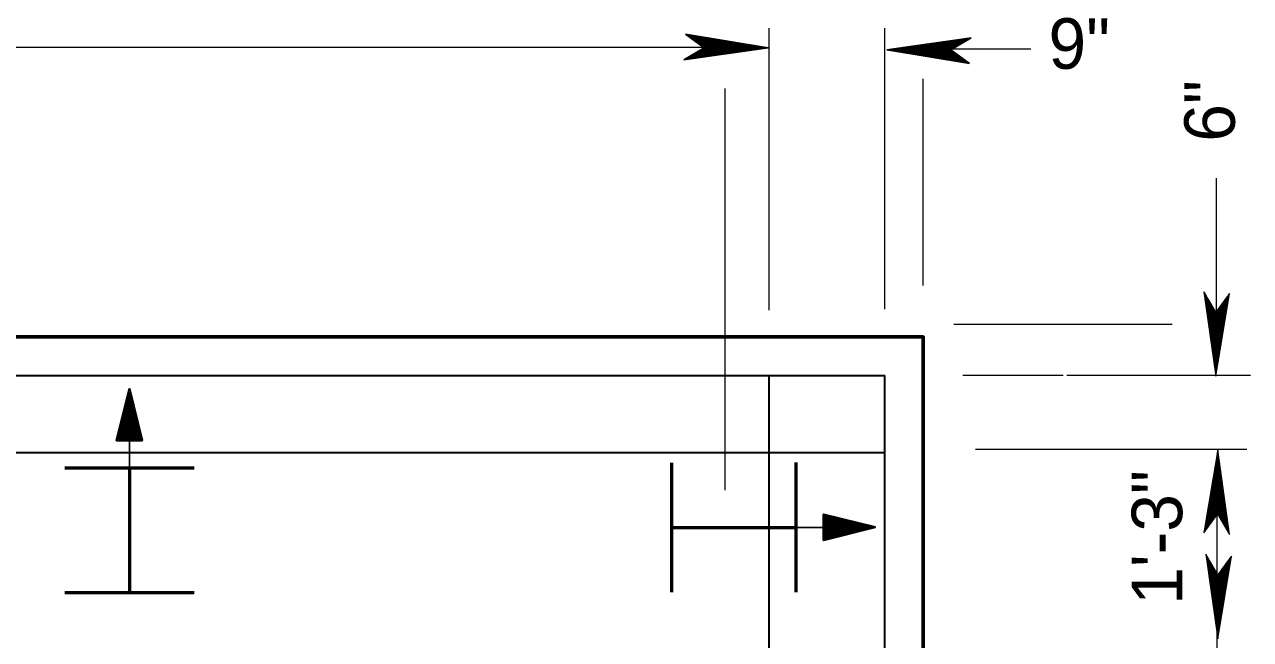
# Model space of a CAD drawing. Extents: x 144 to 252, y 360 to 425.
# Drawn here: x 174.95 to 182.9, y 415.91 to 419.9 of the extents above; entities that cross this region are included whole.
import ezdxf
from ezdxf.enums import TextEntityAlignment as Align

# ---------------------------------------------------------------- set-up
doc = ezdxf.new("R2010")
doc.units = 0
doc.header["$LTSCALE"] = 0.13
for name, color, linetype, lineweight in [('1', 7, 'Continuous', 40), ('10', 7, 'Continuous', 35), ('16', 7, 'Continuous', 13), ('3', 7, 'Continuous', 13), ('9', 7, 'Continuous', 25)]:
    doc.layers.add(name, color=color, linetype=linetype, lineweight=lineweight)

msp = doc.modelspace()

# ---------------------------------------------------------------- linework, layer by layer
at = {"layer": '1', "lineweight": 13}
for p, q in [((177.7937, 419.7488), (157.751, 419.7488)), ((179.6313, 419.7488), (177.7937, 419.7488)), ((181.4806, 419.7367), (180.6054, 419.7367)), ((180.7812, 418.8839), (180.7812, 419.52)), ((180.7812, 418.8839), (180.7812, 419.5191)), ((180.7812, 418.2039), (180.7812, 419.1526)), ((182.6839, 417.7364), (182.6839, 418.8997)), ((180.7812, 418.4539), (180.7812, 418.7794)), ((182.3962, 417.9522), (180.9795, 417.9522)), ((182.688, 417.681), (182.688, 417.9862)), ((181.6896, 417.621), (181.0377, 417.621)), ((182.9048, 417.621), (181.714, 417.621)), ((182.2066, 417.1399), (181.1214, 417.1399)), ((182.8819, 417.1399), (181.9332, 417.1399)), ((182.688, 412.7358), (182.688, 417.1045))]:
    msp.add_line(p, q, dxfattribs=at)
at = {"layer": '1', "lineweight": 35}
for p, q in [((168.8734, 417.6206), (180.5312, 417.6206)), ((179.7812, 412.1206), (179.7812, 417.6206)), ((180.5312, 412.1206), (180.5312, 417.6206)), ((168.8907, 417.1206), (180.5312, 417.1206))]:
    msp.add_line(p, q, dxfattribs=at)
at = {"layer": '1', "lineweight": 25}
for p, q in [((175.6308, 417.0209), (175.6308, 417.5209)), ((179.9575, 416.6351), (180.4575, 416.6351))]:
    msp.add_line(p, q, dxfattribs=at)
at = {"layer": '1', "lineweight": 53}
for p, q in [((175.2109, 417.0209), (176.0505, 417.0209)), ((175.6308, 417.0209), (175.6308, 416.2126)), ((179.1492, 416.2152), (179.1492, 417.0548)), ((179.9575, 416.2153), (179.9575, 417.0549)), ((179.1492, 416.6351), (179.9575, 416.6351)), ((175.211, 416.2126), (176.0506, 416.2126))]:
    msp.add_line(p, q, dxfattribs=at)
at = {"layer": '1', "lineweight": 60}
msp.add_lwpolyline([(156.7812, 417.8706), (180.7812, 417.8706), (180.7812, 411.8706), (156.7812, 411.8706)], close=True, dxfattribs=at)
at = {"layer": '10'}
for p, q in [((175.6303, 417.1987), (175.6303, 417.534)), ((175.5826, 417.1987), (175.5898, 417.3713)), ((175.6154, 417.3827), (175.6077, 417.1987)), ((175.6217, 417.3826), (175.614, 417.1987)), ((175.6203, 417.1987), (175.628, 417.3824)), ((175.6342, 417.3822), (175.6266, 417.1987)), ((180.1353, 416.6832), (180.3079, 416.676)), ((180.3192, 416.6504), (180.1353, 416.6581)), ((180.3192, 416.6441), (180.1353, 416.6518)), ((180.1353, 416.6455), (180.319, 416.6378)), ((180.3188, 416.6316), (180.1353, 416.6393)), ((180.1353, 416.6355), (180.4706, 416.6355))]:
    msp.add_line(p, q, dxfattribs=at)
for points in [[(175.7138, 417.1987), (175.5469, 417.1987), (175.6302, 417.534)], [(175.7138, 417.1987), (175.6302, 417.534), (175.7138, 417.1987)], [(180.1353, 416.552), (180.1353, 416.7189), (180.4706, 416.6356)], [(180.1353, 416.552), (180.4706, 416.6356), (180.1353, 416.552)]]:
    msp.add_lwpolyline(points, dxfattribs=at)
for points in [[(175.6302, 417.534), (175.7138, 417.1987), (175.5469, 417.1987), (175.7138, 417.1987)], [(180.4706, 416.6356), (180.1353, 416.552), (180.1353, 416.7189), (180.1353, 416.552)]]:
    msp.add_lwpolyline(points, close=True, dxfattribs=at)
at = {"layer": '3'}
for p, q in [((179.7812, 419.2763), (179.7812, 419.8732)), ((180.5312, 418.8903), (180.5312, 419.8732)), ((179.7759, 419.7458), (179.2382, 419.8351)), ((179.2382, 419.8351), (179.3607, 419.746)), ((179.7615, 419.7465), (179.2415, 419.8327)), ((179.7507, 419.7465), (179.2447, 419.8304)), ((179.7362, 419.7465), (179.249, 419.8272)), ((179.7235, 419.7465), (179.2527, 419.8246)), ((179.7122, 419.7465), (179.2561, 419.8222)), ((179.6977, 419.7465), (179.2603, 419.819)), ((179.685, 419.7465), (179.2641, 419.8162)), ((179.6712, 419.7465), (179.2682, 419.8133)), ((179.6574, 419.7465), (179.2722, 419.8103)), ((179.6442, 419.7465), (179.2762, 419.8075)), ((179.6302, 419.7465), (179.2802, 419.8045)), ((179.6177, 419.7465), (179.284, 419.8018)), ((179.6062, 419.7465), (179.2874, 419.7993)), ((179.5906, 419.7465), (179.292, 419.796)), ((179.5768, 419.7465), (179.2961, 419.793)), ((179.5588, 419.747), (179.3003, 419.7899)), ((179.5448, 419.747), (179.3045, 419.7869)), ((179.5317, 419.747), (179.3083, 419.7841)), ((179.5226, 419.7465), (179.3121, 419.7813)), ((179.5106, 419.7465), (179.3157, 419.7788)), ((179.4967, 419.7465), (179.3197, 419.7757)), ((181.0932, 419.8109), (180.5444, 419.7332)), ((181.0872, 419.8074), (180.5588, 419.7325)), ((181.0837, 419.8054), (180.5697, 419.7325)), ((181.0791, 419.8028), (180.5841, 419.7325)), ((181.075, 419.8003), (180.5968, 419.7325)), ((181.075, 419.8003), (180.5968, 419.7325)), ((181.0713, 419.7982), (180.6082, 419.7325)), ((181.0667, 419.7955), (180.6226, 419.7325)), ((181.0627, 419.7931), (180.6353, 419.7325)), ((181.0582, 419.7906), (180.6491, 419.7325)), ((181.0538, 419.788), (180.6629, 419.7325)), ((181.0496, 419.7855), (180.6762, 419.7325)), ((181.0451, 419.7828), (180.6901, 419.7325)), ((181.0411, 419.7806), (180.7027, 419.7325)), ((181.0373, 419.7783), (180.7141, 419.7325)), ((181.0323, 419.7755), (180.7297, 419.7325)), ((180.9596, 419.733), (181.0932, 419.8109)), ((179.3607, 419.746), (179.2272, 419.6681)), ((179.2272, 419.6681), (179.7759, 419.7458)), ((179.2332, 419.6716), (179.7615, 419.7465)), ((179.2367, 419.6736), (179.7507, 419.7465)), ((179.2413, 419.6762), (179.7362, 419.7465)), ((179.2453, 419.6787), (179.7235, 419.7465)), ((179.2453, 419.6787), (179.7235, 419.7465)), ((179.249, 419.6808), (179.7122, 419.7465)), ((179.2536, 419.6835), (179.6977, 419.7465)), ((179.2577, 419.6859), (179.685, 419.7465)), ((179.2621, 419.6884), (179.6712, 419.7465)), ((179.2665, 419.691), (179.6574, 419.7465)), ((179.2707, 419.6935), (179.6442, 419.7465)), ((179.2752, 419.6962), (179.6302, 419.7465)), ((179.2792, 419.6984), (179.6177, 419.7465)), ((179.283, 419.7007), (179.6062, 419.7465)), ((179.288, 419.7035), (179.5906, 419.7465)), ((179.2924, 419.7062), (179.5768, 419.7465)), ((179.2964, 419.7084), (179.5572, 419.7454)), ((179.2996, 419.7103), (179.5588, 419.747)), ((179.304, 419.7129), (179.5448, 419.747)), ((179.3082, 419.7154), (179.5317, 419.747)), ((179.3098, 419.7163), (179.5226, 419.7465)), ((179.3137, 419.7185), (179.5106, 419.7465)), ((179.3181, 419.7212), (179.4967, 419.7465)), ((179.3231, 419.724), (179.4811, 419.7465)), ((179.4811, 419.7465), (179.3244, 419.7725)), ((179.3272, 419.7264), (179.4685, 419.7465)), ((179.4685, 419.7465), (179.3281, 419.7697)), ((179.3314, 419.7289), (179.4553, 419.7465)), ((179.4553, 419.7465), (179.332, 419.7669)), ((179.3353, 419.7312), (179.4433, 419.7465)), ((179.4433, 419.7465), (179.3356, 419.7643)), ((179.4288, 419.7465), (179.3398, 419.7612)), ((179.3399, 419.7338), (179.4288, 419.7465)), ((179.4149, 419.7465), (179.344, 419.7582)), ((179.3443, 419.7364), (179.4149, 419.7465)), ((179.4022, 419.7465), (179.3477, 419.7555)), ((179.3484, 419.7387), (179.4022, 419.7465)), ((179.389, 419.7465), (179.3516, 419.7527)), ((179.3537, 419.7418), (179.3787, 419.7454)), ((179.3776, 419.7465), (179.355, 419.7502)), ((179.3563, 419.7434), (179.3776, 419.7465)), ((179.3674, 419.7465), (179.358, 419.748)), ((179.3605, 419.7458), (179.7759, 419.7458)), ((180.5444, 419.7332), (181.0821, 419.6439)), ((180.9598, 419.7332), (180.5444, 419.7332)), ((180.5588, 419.7325), (181.0788, 419.6463)), ((180.5697, 419.7325), (181.0756, 419.6486)), ((180.5841, 419.7325), (181.0713, 419.6517)), ((180.5968, 419.7325), (181.0676, 419.6544)), ((180.6082, 419.7325), (181.0642, 419.6568)), ((180.6226, 419.7325), (181.06, 419.66)), ((180.6353, 419.7325), (181.0563, 419.6627)), ((180.6491, 419.7325), (181.0522, 419.6657)), ((180.6629, 419.7325), (181.0481, 419.6687)), ((180.6762, 419.7325), (181.0442, 419.6715)), ((180.6901, 419.7325), (181.0401, 419.6745)), ((180.7027, 419.7325), (181.0363, 419.6772)), ((180.7141, 419.7325), (181.0329, 419.6797)), ((180.7297, 419.7325), (181.0283, 419.683)), ((181.0279, 419.7728), (180.7436, 419.7325)), ((180.7436, 419.7325), (181.0242, 419.686)), ((181.0207, 419.7687), (180.7616, 419.732)), ((180.7616, 419.732), (181.02, 419.6891)), ((181.0239, 419.7706), (180.7632, 419.7336)), ((181.0163, 419.7661), (180.7755, 419.732)), ((180.7755, 419.732), (181.0158, 419.6921)), ((181.0121, 419.7636), (180.7887, 419.732)), ((180.7887, 419.732), (181.012, 419.6949)), ((181.0106, 419.7627), (180.7978, 419.7325)), ((180.7978, 419.7325), (181.0083, 419.6977)), ((181.0067, 419.7605), (180.8097, 419.7325)), ((180.8097, 419.7325), (181.0047, 419.7002)), ((181.0023, 419.7578), (180.8236, 419.7325)), ((180.8236, 419.7325), (181.0006, 419.7032)), ((180.9972, 419.755), (180.8392, 419.7325)), ((180.8392, 419.7325), (180.9959, 419.7065)), ((180.9932, 419.7526), (180.8518, 419.7325)), ((180.8518, 419.7325), (180.9922, 419.7092)), ((180.9889, 419.7501), (180.8651, 419.7325)), ((180.8651, 419.7325), (180.9883, 419.7121)), ((180.9851, 419.7478), (180.8771, 419.7325)), ((180.8771, 419.7325), (180.9847, 419.7147)), ((180.9804, 419.7452), (180.8916, 419.7325)), ((180.8916, 419.7325), (180.9805, 419.7177)), ((180.976, 419.7426), (180.9054, 419.7325)), ((180.9054, 419.7325), (180.9763, 419.7208)), ((180.9719, 419.7403), (180.9181, 419.7325)), ((180.9181, 419.7325), (180.9727, 419.7235)), ((180.9313, 419.7325), (180.9688, 419.7263)), ((180.9667, 419.7372), (180.9416, 419.7336)), ((180.964, 419.7356), (180.9427, 419.7325)), ((180.9427, 419.7325), (180.9653, 419.7287)), ((180.9529, 419.7325), (180.9623, 419.731)), ((181.0821, 419.6439), (180.9596, 419.733)), ((179.7812, 418.8922), (179.7812, 419.6457)), ((180.7812, 418.8839), (180.7812, 419.5443)), ((179.497, 419.2643), (179.497, 419.4834)), ((179.497, 416.8755), (179.497, 419.3577)), ((179.7812, 418.0439), (179.7812, 419.2772)), ((180.5312, 418.0497), (180.5312, 418.9343)), ((180.7812, 418.2039), (180.7812, 418.7794)), ((182.6019, 418.1639), (182.6797, 417.6152)), ((182.6798, 418.0303), (182.6019, 418.1639)), ((182.6054, 418.1579), (182.6803, 417.6296)), ((182.6074, 418.1544), (182.6803, 417.6404)), ((182.6101, 418.1498), (182.6803, 417.6548)), ((182.6125, 418.1457), (182.6803, 417.6676)), ((182.6125, 418.1457), (182.6803, 417.6676)), ((182.6147, 418.1421), (182.6803, 417.6789)), ((182.6173, 418.1375), (182.6803, 417.6933)), ((182.6197, 418.1334), (182.6803, 417.7061)), ((182.6222, 418.129), (182.6803, 417.7198)), ((182.6248, 418.1246), (182.6803, 417.7337)), ((182.6273, 418.1203), (182.6803, 417.7469)), ((182.63, 418.1158), (182.6803, 417.7608)), ((182.6322, 418.1118), (182.6803, 417.7734)), ((182.6345, 418.1081), (182.6803, 417.7848)), ((182.6373, 418.1031), (182.6803, 417.8005)), ((182.6797, 417.6152), (182.7689, 418.1528)), ((182.7689, 418.1528), (182.6798, 418.0303)), ((182.6803, 417.6296), (182.7666, 418.1496)), ((182.6803, 417.6404), (182.7643, 418.1463)), ((182.6803, 417.6548), (182.7611, 418.1421)), ((182.6803, 417.6676), (182.7584, 418.1383)), ((182.6803, 417.6789), (182.756, 418.135)), ((182.6803, 417.6933), (182.7528, 418.1307)), ((182.6803, 417.7061), (182.7501, 418.127)), ((182.6803, 417.7198), (182.7472, 418.1229)), ((182.6803, 417.7337), (182.7442, 418.1188)), ((182.6803, 417.7469), (182.7413, 418.1149)), ((182.6803, 417.7608), (182.7383, 418.1108)), ((182.6803, 417.7734), (182.7357, 418.1071)), ((182.6803, 417.7848), (182.7332, 418.1037)), ((182.64, 418.0987), (182.6803, 417.8143)), ((182.6422, 418.0947), (182.6792, 417.8339)), ((182.6442, 418.0915), (182.6808, 417.8323)), ((182.6467, 418.0871), (182.6808, 417.8462)), ((182.6492, 418.0828), (182.6808, 417.8594)), ((182.6501, 418.0813), (182.6803, 417.8685)), ((182.6523, 418.0774), (182.6803, 417.8805)), ((182.655, 418.073), (182.6803, 417.8943)), ((182.6578, 418.068), (182.6803, 417.91)), ((182.6602, 418.0639), (182.6803, 417.9226)), ((182.6627, 418.0597), (182.6803, 417.9358)), ((182.665, 418.0558), (182.6803, 417.9478)), ((182.6677, 418.0512), (182.6803, 417.9623)), ((182.6702, 418.0467), (182.6803, 417.9762)), ((182.6726, 418.0427), (182.6803, 417.9888)), ((182.6757, 418.0374), (182.6792, 418.0123)), ((182.6772, 418.0347), (182.6803, 418.0135)), ((182.6797, 418.0306), (182.6797, 417.6152)), ((182.6803, 417.8005), (182.7298, 418.0991)), ((182.6803, 417.8143), (182.7268, 418.095)), ((182.6803, 417.8685), (182.7152, 418.079)), ((182.6803, 417.8805), (182.7126, 418.0754)), ((182.6803, 417.8943), (182.7096, 418.0713)), ((182.6803, 417.91), (182.7063, 418.0667)), ((182.6803, 417.9226), (182.7036, 418.063)), ((182.6803, 417.9358), (182.7007, 418.0591)), ((182.6803, 417.9478), (182.6981, 418.0555)), ((182.6803, 417.9623), (182.6951, 418.0512)), ((182.6803, 417.9762), (182.6921, 418.0471)), ((182.6803, 417.9888), (182.6893, 418.0434)), ((182.6803, 418.0021), (182.6865, 418.0395)), ((182.6803, 418.0135), (182.6841, 418.0361)), ((182.6803, 418.0237), (182.6818, 418.0331)), ((182.6808, 417.8323), (182.7237, 418.0908)), ((182.6808, 417.8462), (182.7207, 418.0866)), ((182.6808, 417.8594), (182.7179, 418.0827)), ((182.6919, 417.1382), (182.6027, 416.6006)), ((182.6912, 417.1238), (182.605, 416.6038)), ((182.6912, 417.113), (182.6073, 416.6071)), ((182.6912, 417.0986), (182.6105, 416.6113)), ((182.6912, 417.0858), (182.6132, 416.6151)), ((182.6912, 417.0745), (182.6156, 416.6184)), ((182.7662, 416.5955), (182.6912, 417.1238)), ((182.7642, 416.599), (182.6912, 417.113)), ((182.7615, 416.6036), (182.6912, 417.0986)), ((182.7591, 416.6077), (182.6912, 417.0858)), ((182.7591, 416.6077), (182.6912, 417.0858)), ((182.7569, 416.6113), (182.6912, 417.0745)), ((182.6919, 416.7228), (182.6919, 417.1382)), ((182.7697, 416.5895), (182.6919, 417.1382)), ((182.6912, 417.0601), (182.6188, 416.6227)), ((182.6912, 417.0473), (182.6215, 416.6264)), ((182.6912, 417.0336), (182.6244, 416.6305)), ((182.6912, 417.0197), (182.6274, 416.6346)), ((182.6912, 417.0065), (182.6302, 416.6385)), ((182.6912, 416.9926), (182.6333, 416.6426)), ((182.7542, 416.6159), (182.6912, 417.0601)), ((182.7518, 416.62), (182.6912, 417.0473)), ((182.7493, 416.6244), (182.6912, 417.0336)), ((182.7467, 416.6288), (182.6912, 417.0197)), ((182.7442, 416.6331), (182.6912, 417.0065)), ((182.7416, 416.6376), (182.6912, 416.9926)), ((182.6912, 416.98), (182.6359, 416.6463)), ((182.6912, 416.9686), (182.6384, 416.6497)), ((182.6912, 416.9529), (182.6418, 416.6543)), ((182.6912, 416.9391), (182.6447, 416.6584)), ((182.6907, 416.9211), (182.6478, 416.6627)), ((182.7274, 416.6619), (182.6907, 416.9211)), ((182.7393, 416.6416), (182.6912, 416.98)), ((182.7371, 416.6453), (182.6912, 416.9686)), ((182.7343, 416.6503), (182.6912, 416.9529)), ((182.7316, 416.6547), (182.6912, 416.9391)), ((182.7293, 416.6587), (182.6923, 416.9195)), ((182.6907, 416.9072), (182.6508, 416.6668)), ((182.6907, 416.894), (182.6537, 416.6707)), ((182.6912, 416.8849), (182.6564, 416.6744)), ((182.6912, 416.8729), (182.659, 416.678)), ((182.6912, 416.8591), (182.662, 416.6821)), ((182.6912, 416.8434), (182.6652, 416.6867)), ((182.6912, 416.8308), (182.668, 416.6904)), ((182.7248, 416.6663), (182.6907, 416.9072)), ((182.7223, 416.6706), (182.6907, 416.894)), ((182.7215, 416.6721), (182.6912, 416.8849)), ((182.7192, 416.676), (182.6912, 416.8729)), ((182.7166, 416.6804), (182.6912, 416.8591)), ((182.7138, 416.6854), (182.6912, 416.8434)), ((182.7113, 416.6895), (182.6912, 416.8308)), ((182.6912, 416.8176), (182.6708, 416.6943)), ((182.6912, 416.8056), (182.6735, 416.6979)), ((182.6912, 416.7911), (182.6765, 416.7022)), ((182.6912, 416.7772), (182.6795, 416.7063)), ((182.6912, 416.7646), (182.6822, 416.71)), ((182.6912, 416.7513), (182.6851, 416.7139)), ((182.7088, 416.6937), (182.6912, 416.8176)), ((182.7066, 416.6976), (182.6912, 416.8056)), ((182.7039, 416.7022), (182.6912, 416.7911)), ((182.7013, 416.7067), (182.6912, 416.7772)), ((182.699, 416.7107), (182.6912, 416.7646)), ((182.6027, 416.6006), (182.6917, 416.7231)), ((182.6912, 416.7399), (182.6875, 416.7173)), ((182.6912, 416.7297), (182.6898, 416.7203)), ((182.6943, 416.7187), (182.6912, 416.7399)), ((182.6917, 416.7231), (182.7697, 416.5895)), ((182.6959, 416.716), (182.6923, 416.7411)), ((182.6142, 416.4601), (182.6919, 415.9113)), ((182.6921, 416.3265), (182.6142, 416.4601)), ((182.6177, 416.4541), (182.6926, 415.9257)), ((182.6197, 416.4506), (182.6926, 415.9366)), ((182.6223, 416.446), (182.6926, 415.951)), ((182.6248, 416.4419), (182.6926, 415.9638)), ((182.6248, 416.4419), (182.6926, 415.9638)), ((182.6269, 416.4382), (182.6926, 415.9751)), ((182.6296, 416.4337), (182.6926, 415.9895)), ((182.6919, 415.9113), (182.7812, 416.449)), ((182.7812, 416.449), (182.6921, 416.3265)), ((182.6926, 415.9257), (182.7788, 416.4457)), ((182.6926, 415.9366), (182.7765, 416.4425)), ((182.6926, 415.951), (182.7733, 416.4382)), ((182.6926, 415.9638), (182.7707, 416.4345)), ((182.632, 416.4296), (182.6926, 416.0023)), ((182.6345, 416.4252), (182.6926, 416.016)), ((182.6371, 416.4207), (182.6926, 416.0298)), ((182.6396, 416.4165), (182.6926, 416.0431)), ((182.6422, 416.412), (182.6926, 416.057)), ((182.6445, 416.408), (182.6926, 416.0696)), ((182.6467, 416.4042), (182.6926, 416.081)), ((182.6496, 416.3992), (182.6926, 416.0967)), ((182.6522, 416.3948), (182.6926, 416.1105)), ((182.6545, 416.3908), (182.6915, 416.1301)), ((182.6564, 416.3877), (182.6931, 416.1285)), ((182.659, 416.3832), (182.6931, 416.1424)), ((182.6615, 416.379), (182.6931, 416.1556)), ((182.6623, 416.3775), (182.6926, 416.1647)), ((182.6646, 416.3736), (182.6926, 416.1767)), ((182.6672, 416.3692), (182.6926, 416.1905)), ((182.6701, 416.3642), (182.6926, 416.2062)), ((182.6725, 416.3601), (182.6926, 416.2188)), ((182.675, 416.3558), (182.6926, 416.232)), ((182.6926, 415.9751), (182.7682, 416.4312)), ((182.6926, 415.9895), (182.7651, 416.4269)), ((182.6926, 416.0023), (182.7623, 416.4232)), ((182.6926, 416.016), (182.7594, 416.4191)), ((182.6926, 416.0298), (182.7564, 416.415)), ((182.6926, 416.0431), (182.7536, 416.4111)), ((182.6926, 416.057), (182.7506, 416.407)), ((182.6926, 416.0696), (182.7479, 416.4033)), ((182.6926, 416.081), (182.7454, 416.3998)), ((182.6926, 416.0967), (182.7421, 416.3952)), ((182.6926, 416.1105), (182.7391, 416.3912)), ((182.6926, 416.1647), (182.7274, 416.3752)), ((182.6926, 416.1767), (182.7248, 416.3716)), ((182.6926, 416.1905), (182.7218, 416.3675)), ((182.6926, 416.2062), (182.7186, 416.3628)), ((182.6926, 416.2188), (182.7158, 416.3592)), ((182.6926, 416.232), (182.713, 416.3553)), ((182.6931, 416.1285), (182.736, 416.3869)), ((182.6931, 416.1424), (182.733, 416.3827)), ((182.6931, 416.1556), (182.7302, 416.3789)), ((182.6772, 416.352), (182.6926, 416.244)), ((182.6799, 416.3473), (182.6926, 416.2585)), ((182.6825, 416.3429), (182.6926, 416.2723)), ((182.6848, 416.3388), (182.6926, 416.285)), ((182.6879, 416.3336), (182.6915, 416.3085)), ((182.6895, 416.3309), (182.6926, 416.3097)), ((182.6919, 416.3268), (182.6919, 415.9113)), ((182.6926, 416.244), (182.7103, 416.3517)), ((182.6926, 416.2585), (182.7073, 416.3474)), ((182.6926, 416.2723), (182.7043, 416.3433)), ((182.6926, 416.285), (182.7016, 416.3396)), ((182.6926, 416.2982), (182.6987, 416.3357)), ((182.6926, 416.3097), (182.6963, 416.3322)), ((182.6926, 416.3198), (182.6941, 416.3293))]:
    msp.add_line(p, q, dxfattribs=at)
at = {"layer": '9'}
for p, q in [((175.6201, 417.4929), (175.6154, 417.3827)), ((175.6276, 417.5233), (175.6217, 417.3826)), ((175.6337, 417.52), (175.628, 417.3824)), ((175.6392, 417.4983), (175.6342, 417.3822)), ((175.6445, 417.4767), (175.6406, 417.3821)), ((175.5973, 417.4017), (175.5966, 417.3832)), ((175.6049, 417.4322), (175.6029, 417.383)), ((175.6125, 417.4625), (175.6092, 417.3828)), ((175.6499, 417.4552), (175.6468, 417.3819)), ((175.6552, 417.4336), (175.6532, 417.3818)), ((175.6607, 417.412), (175.6594, 417.3816)), ((175.666, 417.3903), (175.6657, 417.3814)), ((175.5747, 417.3106), (175.57, 417.1987)), ((175.5822, 417.341), (175.5762, 417.1987)), ((175.5966, 417.3832), (175.5888, 417.1987)), ((175.6029, 417.383), (175.5952, 417.1987)), ((175.6092, 417.3828), (175.6015, 417.1987)), ((175.6406, 417.3821), (175.6329, 417.1987)), ((175.6468, 417.3819), (175.6392, 417.1987)), ((175.6532, 417.3818), (175.6454, 417.1987)), ((175.6594, 417.3816), (175.6517, 417.1987)), ((175.6657, 417.3814), (175.6581, 417.1987)), ((175.6714, 417.3687), (175.6643, 417.1987)), ((175.6768, 417.3472), (175.6706, 417.1987)), ((175.6822, 417.3256), (175.6769, 417.1987)), ((175.5596, 417.2498), (175.5574, 417.1987)), ((175.5672, 417.2802), (175.5637, 417.1987)), ((175.6876, 417.304), (175.6832, 417.1987)), ((175.693, 417.2824), (175.6895, 417.1987)), ((175.6983, 417.2608), (175.6958, 417.1987)), ((175.7037, 417.2392), (175.7021, 417.1987)), ((175.552, 417.2194), (175.5512, 417.1987)), ((175.7092, 417.2176), (175.7083, 417.1987)), ((180.156, 416.7138), (180.1353, 416.7147)), ((180.1863, 416.7063), (180.1353, 416.7084)), ((180.2167, 416.6987), (180.1353, 416.7021)), ((180.2472, 416.6912), (180.1353, 416.6958)), ((180.2776, 416.6836), (180.1353, 416.6896)), ((180.3197, 416.6692), (180.1353, 416.677)), ((180.3196, 416.6629), (180.1353, 416.6707)), ((180.3194, 416.6567), (180.1353, 416.6643)), ((180.3187, 416.6252), (180.1353, 416.6329)), ((180.3185, 416.619), (180.1353, 416.6267)), ((180.3183, 416.6127), (180.1353, 416.6204)), ((180.3182, 416.6064), (180.1353, 416.6141)), ((180.318, 416.6002), (180.1353, 416.6078)), ((180.3053, 416.5944), (180.1353, 416.6015)), ((180.2837, 416.589), (180.1353, 416.5952)), ((180.3269, 416.5998), (180.318, 416.6002)), ((180.3486, 416.6052), (180.3182, 416.6064)), ((180.3702, 416.6106), (180.3183, 416.6127)), ((180.3918, 416.6159), (180.3185, 416.619)), ((180.4133, 416.6213), (180.3187, 416.6252)), ((180.4349, 416.6267), (180.3188, 416.6316)), ((180.4566, 416.6321), (180.319, 416.6378)), ((180.4295, 416.6457), (180.3192, 416.6504)), ((180.4599, 416.6382), (180.3192, 416.6441)), ((180.3991, 416.6533), (180.3194, 416.6567)), ((180.3688, 416.6609), (180.3196, 416.6629)), ((180.3383, 416.6685), (180.3197, 416.6692)), ((180.2622, 416.5837), (180.1353, 416.5889)), ((180.2406, 416.5782), (180.1353, 416.5826)), ((180.219, 416.5728), (180.1353, 416.5763)), ((180.1974, 416.5675), (180.1353, 416.5701)), ((180.1757, 416.5621), (180.1353, 416.5637)), ((180.1542, 416.5567), (180.1353, 416.5575))]:
    msp.add_line(p, q, dxfattribs=at)
at = {"layer": '9', "lineweight": 40}
for points in [[(175.6302, 417.534), (175.7138, 417.1987), (175.5469, 417.1987)], [(180.4706, 416.6356), (180.1353, 416.552), (180.1353, 416.7189)]]:
    msp.add_lwpolyline(points, close=True, dxfattribs=at)

# ---------------------------------------------------------------- texts
at = {"layer": '16'}
msp.add_text('9"', height=0.3281, dxfattribs=at).set_placement((181.5942, 419.6103))
msp.add_text('6"', height=0.3281, rotation=90, dxfattribs=at).set_placement((182.8033, 419.1374))
msp.add_text('1\'-3"', height=0.3281, rotation=90, dxfattribs=at).set_placement((182.4619, 416.5699), align=Align.CENTER)

doc.saveas('drawing.dxf')
